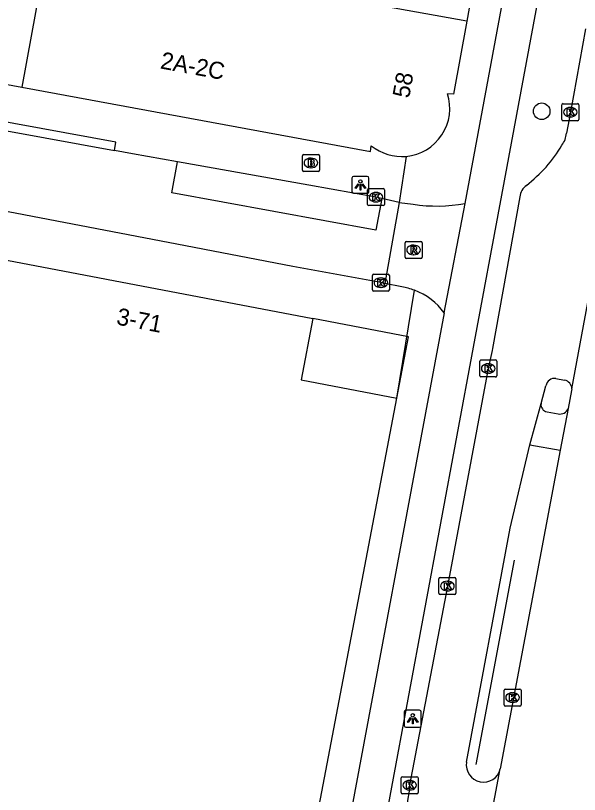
# Model space of a CAD drawing. Extents: x 161402 to 161933, y 381650 to 382313.
# Drawn here: x 161861.45 to 161894.62, y 381906.83 to 381952.64 of the extents above; entities that cross this region are included whole.
import ezdxf

# ---------------------------------------------------------------- set-up
doc = ezdxf.new("R2010")
doc.units = 0
for name, color, linetype in [('IMGEO_Boom', 7, 'Continuous'), ('IMGEO_Brandkraan', 7, 'Continuous'), ('IMGEO_Fietspad_gesloten', 7, 'Continuous'), ('IMGEO_Hek', 7, 'Continuous'), ('IMGEO_Kolk', 7, 'Continuous'), ('IMGEO_Lichtpunt', 7, 'Continuous'), ('IMGEO_OVBaan_gesloten', 7, 'Continuous'), ('IMGEO_Pand', 7, 'Continuous'), ('IMGEO_Pand_nummerreeks', 7, 'Continuous'), ('IMGEO_Pand_overbouw', 7, 'Continuous'), ('IMGEO_Rijbaan_lokaal_gesloten', 7, 'Continuous'), ('IMGEO_Rijbaan_lokaal_open', 7, 'Continuous'), ('IMGEO_Rioolput', 7, 'Continuous'), ('IMGEO_Voetpad_open', 7, 'Continuous')]:
    doc.layers.add(name, color=color, linetype=linetype)

msp = doc.modelspace()

# ---------------------------------------------------------------- linework, layer by layer
at = {"layer": 'IMGEO_Boom'}
msp.add_circle((161892.4, 381947.013), 0.489, dxfattribs=at)
at = {"layer": 'IMGEO_Brandkraan'}
for p, q in [((161878.324, 381943.55), (161878.324, 381944.402)), ((161878.399, 381944.476), (161879.251, 381944.476)), ((161879.325, 381944.402), (161879.325, 381943.55)), ((161878.812, 381944.256), (161878.837, 381944.256)), ((161879.251, 381943.476), (161878.399, 381943.476)), ((161878.835, 381943.696), (161878.81, 381943.696))]:
    msp.add_line(p, q, dxfattribs=at)
for points in [[(161878.324, 381943.55), (161878.324, 381944.402)], [(161878.399, 381944.476), (161879.251, 381944.476)], [(161879.325, 381944.402), (161879.325, 381943.55)], [(161878.672, 381944.176), (161878.672, 381943.776), (161878.885, 381943.776)], [(161878.903, 381944.176), (161878.672, 381944.176)], [(161878.851, 381944.095), (161878.797, 381944.095), (161878.797, 381944.019)], [(161878.797, 381944.019), (161878.85, 381944.019)], [(161878.859, 381943.943), (161878.797, 381943.943), (161878.797, 381943.862)], [(161878.797, 381943.862), (161878.859, 381943.862)], [(161879.251, 381943.476), (161878.399, 381943.476)]]:
    msp.add_lwpolyline(points, dxfattribs=at)
for centre, radius, start, end in [((161878.401, 381944.4), 0.0765, 91.552, 178.448), ((161878.401, 381944.4), 0.0765, 91.552, 178.448), ((161879.249, 381944.4), 0.0765, 1.552, 88.448), ((161879.249, 381944.4), 0.0765, 1.552, 88.448), ((161878.852, 381944.057), 0.0379, 267.8285, 90.9355), ((161878.86, 381943.902), 0.0404, 269.8759, 90.5077), ((161878.907, 381944.031), 0.145, 59.4692, 91.5367), ((161878.932, 381944.078), 0.0922, 285.5137, 58.1501), ((161878.937, 381943.886), 0.105, 301.3115, 78.989), ((161878.401, 381943.552), 0.0765, 181.552, 268.448), ((161878.401, 381943.552), 0.0765, 181.552, 268.448), ((161878.891, 381944.027), 0.251, 268.6676, 293.5347), ((161879.249, 381943.552), 0.0765, 271.552, 358.448), ((161879.249, 381943.552), 0.0765, 271.552, 358.448)]:
    msp.add_arc(centre, radius, start, end, dxfattribs=at)
for centre, major_axis, ratio, start_param, end_param in [((161878.811, 381943.976), (-0.387, 0.002), 0.722429, 4.712389, 7.853982), ((161878.836, 381943.976), (-0.39, 0.002), 0.717154, 1.570796, 4.712389)]:
    msp.add_ellipse(centre, major_axis=major_axis, ratio=ratio, start_param=start_param, end_param=end_param, dxfattribs=at)
at = {"layer": 'IMGEO_Fietspad_gesloten'}
for points in [[(161887.89, 381941.593), (161898.752, 382000), (161905.702, 382037.375), (161910.061, 382061.001)], [(161869.899, 381834.602), (161881.54, 381896.271), (161882.623, 381902.093), (161888.398, 381933.147), (161890.059, 381942.083), (161900.83, 382000), (161908.061, 382038.88), (161912.039, 382060.567)], [(161886.669, 381935.154), (161880.56, 381902.497), (161879.486, 381896.758), (161857.65, 381780.798), (161851.928, 381750), (161842.232, 381697.819)]]:
    msp.add_lwpolyline(points, dxfattribs=at)
at = {"layer": 'IMGEO_Hek'}
msp.add_lwpolyline([(161890.78, 381920.609), (161888.535, 381908.6)], dxfattribs=at)
at = {"layer": 'IMGEO_Kolk'}
for p, q in [((161893.587, 381946.535), (161893.587, 381947.387)), ((161893.662, 381947.461), (161894.514, 381947.461)), ((161894.075, 381947.241), (161894.1, 381947.241)), ((161894.588, 381947.387), (161894.588, 381946.535)), ((161894.098, 381946.681), (161894.073, 381946.681)), ((161894.514, 381946.461), (161893.662, 381946.461)), ((161882.224, 381942.463), (161883.076, 381942.463)), ((161882.149, 381941.537), (161882.149, 381942.389)), ((161882.637, 381942.243), (161882.662, 381942.243)), ((161883.15, 381942.389), (161883.15, 381941.537)), ((161882.66, 381941.683), (161882.635, 381941.683)), ((161883.076, 381941.463), (161882.224, 381941.463)), ((161882.514, 381937.433), (161883.366, 381937.433)), ((161882.439, 381936.507), (161882.439, 381937.359)), ((161882.927, 381937.213), (161882.952, 381937.213)), ((161883.44, 381937.359), (161883.44, 381936.507)), ((161882.95, 381936.653), (161882.925, 381936.653)), ((161883.366, 381936.433), (161882.514, 381936.433)), ((161888.83, 381932.385), (161889.682, 381932.385)), ((161888.755, 381931.459), (161888.755, 381932.311)), ((161889.243, 381932.165), (161889.268, 381932.165)), ((161889.756, 381932.311), (161889.756, 381931.459)), ((161889.266, 381931.605), (161889.241, 381931.605)), ((161889.682, 381931.385), (161888.83, 381931.385)), ((161886.43, 381919.588), (161887.282, 381919.588)), ((161886.355, 381918.662), (161886.355, 381919.514)), ((161886.843, 381919.368), (161886.868, 381919.368)), ((161887.356, 381919.514), (161887.356, 381918.662)), ((161886.866, 381918.808), (161886.841, 381918.808)), ((161887.282, 381918.588), (161886.43, 381918.588)), ((161890.185, 381912.106), (161890.185, 381912.958)), ((161890.26, 381913.032), (161891.112, 381913.032)), ((161890.673, 381912.812), (161890.698, 381912.812)), ((161891.186, 381912.958), (161891.186, 381912.106)), ((161890.696, 381912.252), (161890.671, 381912.252)), ((161891.112, 381912.032), (161890.26, 381912.032)), ((161884.132, 381906.949), (161884.132, 381907.801)), ((161884.207, 381907.875), (161885.059, 381907.875)), ((161884.62, 381907.655), (161884.645, 381907.655)), ((161885.133, 381907.801), (161885.133, 381906.949)), ((161885.059, 381906.875), (161884.207, 381906.875)), ((161884.643, 381907.095), (161884.618, 381907.095))]:
    msp.add_line(p, q, dxfattribs=at)
for points in [[(161893.587, 381946.535), (161893.587, 381947.387)], [(161893.662, 381947.461), (161894.514, 381947.461)], [(161893.908, 381947.161), (161894.031, 381947.161), (161894.031, 381947.01), (161894.161, 381947.161), (161894.325, 381947.161), (161894.179, 381947.01), (161894.332, 381946.761), (161894.18, 381946.761), (161894.095, 381946.925), (161894.031, 381946.858), (161894.031, 381946.761), (161893.908, 381946.761), (161893.908, 381947.161)], [(161894.588, 381947.387), (161894.588, 381946.535)], [(161894.514, 381946.461), (161893.662, 381946.461)], [(161882.224, 381942.463), (161883.076, 381942.463)], [(161882.149, 381941.537), (161882.149, 381942.389)], [(161882.47, 381942.163), (161882.593, 381942.163), (161882.593, 381942.012), (161882.723, 381942.163), (161882.887, 381942.163), (161882.741, 381942.012), (161882.894, 381941.763), (161882.742, 381941.763), (161882.657, 381941.927), (161882.593, 381941.86), (161882.593, 381941.763), (161882.47, 381941.763), (161882.47, 381942.163)], [(161883.15, 381942.389), (161883.15, 381941.537)], [(161883.076, 381941.463), (161882.224, 381941.463)], [(161882.514, 381937.433), (161883.366, 381937.433)], [(161882.439, 381936.507), (161882.439, 381937.359)], [(161882.76, 381937.133), (161882.883, 381937.133), (161882.883, 381936.982), (161883.013, 381937.133), (161883.177, 381937.133), (161883.031, 381936.982), (161883.184, 381936.733), (161883.032, 381936.733), (161882.947, 381936.897), (161882.883, 381936.83), (161882.883, 381936.733), (161882.76, 381936.733), (161882.76, 381937.133)], [(161883.44, 381937.359), (161883.44, 381936.507)], [(161883.366, 381936.433), (161882.514, 381936.433)], [(161888.83, 381932.385), (161889.682, 381932.385)], [(161888.755, 381931.459), (161888.755, 381932.311)], [(161889.076, 381932.085), (161889.199, 381932.085), (161889.199, 381931.934), (161889.329, 381932.085), (161889.493, 381932.085), (161889.347, 381931.934), (161889.5, 381931.685), (161889.348, 381931.685), (161889.263, 381931.849), (161889.199, 381931.782), (161889.199, 381931.685), (161889.076, 381931.685), (161889.076, 381932.085)], [(161889.756, 381932.311), (161889.756, 381931.459)], [(161889.682, 381931.385), (161888.83, 381931.385)], [(161886.43, 381919.588), (161887.282, 381919.588)], [(161886.355, 381918.662), (161886.355, 381919.514)], [(161886.676, 381919.288), (161886.799, 381919.288), (161886.799, 381919.137), (161886.929, 381919.288), (161887.093, 381919.288), (161886.947, 381919.137), (161887.1, 381918.888), (161886.948, 381918.888), (161886.863, 381919.052), (161886.799, 381918.985), (161886.799, 381918.888), (161886.676, 381918.888), (161886.676, 381919.288)], [(161887.356, 381919.514), (161887.356, 381918.662)], [(161887.282, 381918.588), (161886.43, 381918.588)], [(161890.185, 381912.106), (161890.185, 381912.958)], [(161890.26, 381913.032), (161891.112, 381913.032)], [(161890.506, 381912.732), (161890.629, 381912.732), (161890.629, 381912.581), (161890.759, 381912.732), (161890.923, 381912.732), (161890.777, 381912.581), (161890.93, 381912.332), (161890.778, 381912.332), (161890.693, 381912.496), (161890.629, 381912.429), (161890.629, 381912.332), (161890.506, 381912.332), (161890.506, 381912.732)], [(161891.186, 381912.958), (161891.186, 381912.106)], [(161891.112, 381912.032), (161890.26, 381912.032)], [(161884.132, 381906.949), (161884.132, 381907.801)], [(161884.207, 381907.875), (161885.059, 381907.875)], [(161885.133, 381907.801), (161885.133, 381906.949)], [(161884.453, 381907.575), (161884.576, 381907.575), (161884.576, 381907.424), (161884.706, 381907.575), (161884.87, 381907.575), (161884.724, 381907.424), (161884.877, 381907.175), (161884.725, 381907.175), (161884.64, 381907.339), (161884.576, 381907.272), (161884.576, 381907.175), (161884.453, 381907.175), (161884.453, 381907.575)], [(161885.059, 381906.875), (161884.207, 381906.875)]]:
    msp.add_lwpolyline(points, dxfattribs=at)
for centre, start, end in [((161893.664, 381947.385), 91.552, 178.448), ((161893.664, 381947.385), 91.552, 178.448), ((161894.512, 381947.385), 1.552, 88.448), ((161894.512, 381947.385), 1.552, 88.448), ((161893.664, 381946.537), 181.552, 268.448), ((161893.664, 381946.537), 181.552, 268.448), ((161894.512, 381946.537), 271.552, 358.448), ((161894.512, 381946.537), 271.552, 358.448), ((161882.226, 381942.387), 91.552, 178.448), ((161882.226, 381942.387), 91.552, 178.448), ((161883.074, 381942.387), 1.552, 88.448), ((161883.074, 381942.387), 1.552, 88.448), ((161882.226, 381941.539), 181.552, 268.448), ((161882.226, 381941.539), 181.552, 268.448), ((161883.074, 381941.539), 271.552, 358.448), ((161883.074, 381941.539), 271.552, 358.448), ((161882.516, 381937.357), 91.552, 178.448), ((161882.516, 381937.357), 91.552, 178.448), ((161883.364, 381937.357), 1.552, 88.448), ((161883.364, 381937.357), 1.552, 88.448), ((161882.516, 381936.509), 181.552, 268.448), ((161882.516, 381936.509), 181.552, 268.448), ((161883.364, 381936.509), 271.552, 358.448), ((161883.364, 381936.509), 271.552, 358.448), ((161888.832, 381932.309), 91.552, 178.448), ((161888.832, 381932.309), 91.552, 178.448), ((161889.68, 381932.309), 1.552, 88.448), ((161889.68, 381932.309), 1.552, 88.448), ((161888.832, 381931.461), 181.552, 268.448), ((161888.832, 381931.461), 181.552, 268.448), ((161889.68, 381931.461), 271.552, 358.448), ((161889.68, 381931.461), 271.552, 358.448), ((161886.432, 381919.512), 91.552, 178.448), ((161886.432, 381919.512), 91.552, 178.448), ((161887.28, 381919.512), 1.552, 88.448), ((161887.28, 381919.512), 1.552, 88.448), ((161886.432, 381918.664), 181.552, 268.448), ((161886.432, 381918.664), 181.552, 268.448), ((161887.28, 381918.664), 271.552, 358.448), ((161887.28, 381918.664), 271.552, 358.448), ((161890.262, 381912.956), 91.552, 178.448), ((161890.262, 381912.956), 91.552, 178.448), ((161891.11, 381912.956), 1.552, 88.448), ((161891.11, 381912.956), 1.552, 88.448), ((161890.262, 381912.108), 181.552, 268.448), ((161890.262, 381912.108), 181.552, 268.448), ((161891.11, 381912.108), 271.552, 358.448), ((161891.11, 381912.108), 271.552, 358.448), ((161884.209, 381907.799), 91.552, 178.448), ((161884.209, 381907.799), 91.552, 178.448), ((161885.057, 381907.799), 1.552, 88.448), ((161885.057, 381907.799), 1.552, 88.448), ((161884.209, 381906.951), 181.552, 268.448), ((161884.209, 381906.951), 181.552, 268.448), ((161885.057, 381906.951), 271.552, 358.448), ((161885.057, 381906.951), 271.552, 358.448)]:
    msp.add_arc(centre, 0.0765, start, end, dxfattribs=at)
for centre, major_axis, ratio, start_param, end_param in [((161894.074, 381946.961), (-0.387, 0.002), 0.722429, 4.712389, 7.853982), ((161894.099, 381946.961), (-0.39, 0.002), 0.717154, 1.570796, 4.712389), ((161882.636, 381941.963), (-0.387, 0.002), 0.722429, 4.712389, 7.853982), ((161882.661, 381941.963), (-0.39, 0.002), 0.717154, 1.570796, 4.712389), ((161882.926, 381936.933), (-0.387, 0.002), 0.722429, 4.712389, 7.853982), ((161882.951, 381936.933), (-0.39, 0.002), 0.717154, 1.570796, 4.712389), ((161889.242, 381931.885), (-0.387, 0.002), 0.722429, 4.712389, 7.853982), ((161889.267, 381931.885), (-0.39, 0.002), 0.717154, 1.570796, 4.712389), ((161886.842, 381919.088), (-0.387, 0.002), 0.722429, 4.712389, 7.853982), ((161886.867, 381919.088), (-0.39, 0.002), 0.717154, 1.570796, 4.712389), ((161890.672, 381912.532), (-0.387, 0.002), 0.722429, 4.712389, 7.853982), ((161890.697, 381912.532), (-0.39, 0.002), 0.717154, 1.570796, 4.712389), ((161884.619, 381907.375), (-0.387, 0.002), 0.722429, 4.712389, 7.853982), ((161884.644, 381907.375), (-0.39, 0.002), 0.717154, 1.570796, 4.712389)]:
    msp.add_ellipse(centre, major_axis=major_axis, ratio=ratio, start_param=start_param, end_param=end_param, dxfattribs=at)
at = {"layer": 'IMGEO_Lichtpunt'}
for p, q in [((161881.237, 381943.089), (161881.237, 381942.282)), ((161881.237, 381943.089), (161881.237, 381942.282)), ((161882.139, 381943.184), (161881.331, 381943.184)), ((161882.139, 381943.184), (161881.331, 381943.184)), ((161882.233, 381942.282), (161882.233, 381943.089)), ((161882.233, 381942.282), (161882.233, 381943.089)), ((161881.331, 381942.188), (161882.139, 381942.188)), ((161881.331, 381942.188), (161882.139, 381942.188)), ((161885.22, 381911.783), (161884.412, 381911.783)), ((161885.22, 381911.783), (161884.412, 381911.783)), ((161884.318, 381911.688), (161884.318, 381910.881)), ((161884.318, 381911.688), (161884.318, 381910.881)), ((161885.314, 381910.881), (161885.314, 381911.688)), ((161885.314, 381910.881), (161885.314, 381911.688)), ((161884.412, 381910.787), (161885.22, 381910.787)), ((161884.412, 381910.787), (161885.22, 381910.787))]:
    msp.add_line(p, q, dxfattribs=at)
for points in [[(161881.611, 381942.753), (161881.65, 381942.725), (161881.462, 381942.463), (161881.424, 381942.49), (161881.611, 381942.753)], [(161881.713, 381942.705), (161881.76, 381942.705), (161881.76, 381942.383), (161881.713, 381942.383), (161881.713, 381942.705)], [(161881.823, 381942.725), (161881.861, 381942.752), (161882.048, 381942.49), (161882.009, 381942.462), (161881.823, 381942.725)], [(161884.692, 381911.352), (161884.731, 381911.324), (161884.543, 381911.062), (161884.505, 381911.089), (161884.692, 381911.352)], [(161884.794, 381911.304), (161884.841, 381911.304), (161884.841, 381910.982), (161884.794, 381910.982), (161884.794, 381911.304)], [(161884.904, 381911.324), (161884.942, 381911.351), (161885.129, 381911.089), (161885.09, 381911.061), (161884.904, 381911.324)]]:
    msp.add_lwpolyline(points, dxfattribs=at)
for centre in [(161881.736, 381942.887), (161884.817, 381911.486)]:
    msp.add_circle(centre, 0.0994, dxfattribs=at)
for centre, start, end in [((161881.331, 381943.089), 90, 180), ((161881.331, 381943.089), 90, 180), ((161882.139, 381943.089), 0, 90), ((161882.139, 381943.089), 0, 90), ((161881.331, 381942.282), 180, 270), ((161881.331, 381942.282), 180, 270), ((161882.139, 381942.282), 270, 0), ((161882.139, 381942.282), 270, 360), ((161884.412, 381911.688), 90, 180), ((161884.412, 381911.688), 90, 180), ((161885.22, 381911.688), 0, 90), ((161885.22, 381911.688), 0, 90), ((161884.412, 381910.881), 180, 270), ((161884.412, 381910.881), 180, 270), ((161885.22, 381910.881), 270, 0), ((161885.22, 381910.881), 270, 360)]:
    msp.add_arc(centre, 0.0946, start, end, dxfattribs=at)
at = {"layer": 'IMGEO_OVBaan_gesloten'}
for points in [[(161894.174, 381930.698), (161920.066, 382070.485), (161920.568, 382072.989), (161920.797, 382074.121), (161926.695, 382099.95)], [(161894.174, 381930.698), (161894.155, 381930.593), (161893.956, 381929.536)], [(161893.956, 381929.536), (161893.492, 381927.072)], [(161893.492, 381927.072), (161889.963, 381908.334)], [(161866.208, 381782.197), (161889.963, 381908.334)]]:
    msp.add_lwpolyline(points, dxfattribs=at)
at = {"layer": 'IMGEO_Pand'}
for points in [[(161864.117, 381960.973), (161864.023, 381960.454), (161861.825, 381948.441)], [(161887.991, 381952.322), (161874.288, 381954.778), (161866.008, 381959.287), (161864.117, 381960.973)], [(161888.825, 381956.914), (161887.991, 381952.322)], [(161887.991, 381952.322), (161887.211, 381948.02), (161886.859, 381948.049)], [(161861.825, 381948.441), (161882.328, 381944.651), (161882.378, 381944.986)], [(161860.503, 381938.326), (161878.948, 381934.818), (161878.246, 381931.217), (161883.878, 381930.136)], [(161874.777, 381882.317), (161878.687, 381902.863), (161883.878, 381930.136)]]:
    msp.add_lwpolyline(points, dxfattribs=at)
for centre, start, end in [((161884.166, 381947.18), 275.4347, 17.8838), ((161884.165, 381947.18), 230.8359, 275.4488)]:
    msp.add_arc(centre, 2.83, start, end, dxfattribs=at)
at = {"layer": 'IMGEO_Pand_overbouw'}
msp.add_lwpolyline([(161883.878, 381930.136), (161884.567, 381933.742), (161878.948, 381934.818), (161878.246, 381931.217)], close=True, dxfattribs=at)
at = {"layer": 'IMGEO_Rijbaan_lokaal_gesloten'}
for points in [[(161894.985, 381951.871), (161894.088, 381946.96), (161893.853, 381945.73)], [(161891.107, 381941.989), (161889.505, 381933.058), (161889.483, 381932.953), (161889.257, 381931.885), (161886.857, 381919.088), (161884.634, 381907.375), (161884.615, 381907.144)], [(161893.235, 381931.294), (161893.744, 381931.191)], [(161892.361, 381929.818), (161892.651, 381930.866)], [(161891.701, 381927.39), (161892.361, 381929.818)], [(161887.979, 381908.73), (161890.538, 381922.498), (161891.701, 381927.39)]]:
    msp.add_lwpolyline(points, dxfattribs=at)
for centre, radius, start, end in [((161892.563, 381945.8), 1.292, 322.3602, 356.8949), ((161886.286, 381949.364), 8.499, 307.8734, 329.1925), ((161892.119, 381941.837), 1.024, 126.9518, 171.4502), ((161893.149, 381930.798), 0.503, 80.1995, 172.2741), ((161893.672, 381930.694), 0.502, 0.4226, 81.768), ((161888.978, 381908.566), 1.012, 170.6946, 346.73), ((161905.47, 381903.518), 21.168, 170.1369, 175.0841)]:
    msp.add_arc(centre, radius, start, end, dxfattribs=at)
at = {"layer": 'IMGEO_Rijbaan_lokaal_open'}
for points in [[(161857.033, 381949.323), (161861.825, 381948.441)], [(161856.849, 381946.602), (161867.265, 381944.7)], [(161870.982, 381944.038), (161868.335, 381944.505), (161867.265, 381944.7)], [(161882.997, 381941.882), (161882.653, 381940.012), (161870.647, 381942.219), (161870.982, 381944.038)], [(161884.023, 381941.644), (161882.997, 381941.882)], [(161884.023, 381941.644), (161883.165, 381936.881)], [(161884.023, 381941.644), (161884.837, 381941.542)], [(161886.669, 381935.154), (161887.89, 381941.593)], [(161883.165, 381936.881), (161882.94, 381936.934), (161877.762, 381937.889), (161870.929, 381939.2), (161861.026, 381941.093)], [(161884.172, 381936.679), (161883.165, 381936.881)]]:
    msp.add_lwpolyline(points, dxfattribs=at)
for centre, radius, start, end in [((161886.211, 381950.714), 9.274, 261.4821, 280.432), ((161883.62, 381932.978), 3.742, 69.7638, 81.5106), ((161883.611, 381932.955), 3.766, 35.7179, 69.7628)]:
    msp.add_arc(centre, radius, start, end, dxfattribs=at)
at = {"layer": 'IMGEO_Rioolput'}
for p, q in [((161884.362, 381938.433), (161884.362, 381939.285)), ((161884.437, 381939.359), (161885.289, 381939.359)), ((161885.363, 381939.285), (161885.363, 381938.433)), ((161884.85, 381939.139), (161884.875, 381939.139)), ((161885.289, 381938.359), (161884.437, 381938.359)), ((161884.873, 381938.579), (161884.848, 381938.579))]:
    msp.add_line(p, q, dxfattribs=at)
for points in [[(161884.362, 381938.433), (161884.362, 381939.285)], [(161884.437, 381939.359), (161885.289, 381939.359)], [(161885.363, 381939.285), (161885.363, 381938.433)], [(161884.951, 381939.057), (161884.699, 381939.059), (161884.699, 381938.659)], [(161884.699, 381938.659), (161884.823, 381938.659), (161884.823, 381938.821), (161884.834, 381938.821)], [(161884.877, 381938.978), (161884.823, 381938.978), (161884.823, 381938.897)], [(161884.823, 381938.897), (161884.875, 381938.897)], [(161884.881, 381938.792), (161884.952, 381938.659), (161885.092, 381938.659), (161885.027, 381938.785)], [(161885.289, 381938.359), (161884.437, 381938.359)]]:
    msp.add_lwpolyline(points, dxfattribs=at)
for centre, radius, start, end in [((161884.439, 381939.283), 0.0765, 91.552, 178.448), ((161884.439, 381939.283), 0.0765, 91.552, 178.448), ((161885.287, 381939.283), 0.0765, 1.552, 88.448), ((161885.287, 381939.283), 0.0765, 1.552, 88.448), ((161884.833, 381938.768), 0.0533, 26.0293, 88.6989), ((161884.859, 381939.086), 0.19, 274.7715, 282.9687), ((161884.883, 381938.882), 0.0964, 77.0061, 93.1865), ((161884.897, 381938.939), 0.0378, 276.6634, 79.6772), ((161884.95, 381938.947), 0.109, 350.3612, 89.416), ((161884.948, 381938.947), 0.112, 277.5842, 350.9817), ((161884.932, 381938.732), 0.108, 29.5134, 73.7905), ((161884.439, 381938.435), 0.0765, 181.552, 268.448), ((161884.439, 381938.435), 0.0765, 181.552, 268.448), ((161885.287, 381938.435), 0.0765, 271.552, 358.448), ((161885.287, 381938.435), 0.0765, 271.552, 358.448)]:
    msp.add_arc(centre, radius, start, end, dxfattribs=at)
for centre, major_axis, ratio, start_param, end_param in [((161884.849, 381938.859), (-0.387, 0.002), 0.722429, 4.712389, 7.853982), ((161884.874, 381938.859), (-0.39, 0.002), 0.717154, 1.570796, 4.712389)]:
    msp.add_ellipse(centre, major_axis=major_axis, ratio=ratio, start_param=start_param, end_param=end_param, dxfattribs=at)
at = {"layer": 'IMGEO_Voetpad_open'}
for points in [[(161867.265, 381944.7), (161867.35, 381945.192), (161856.934, 381947.094), (161856.849, 381946.602)], [(161884.434, 381944.363), (161884.023, 381941.644)], [(161882.997, 381941.882), (161882.65, 381941.962), (161878.707, 381942.675), (161870.982, 381944.038)], [(161883.878, 381930.136), (161884.914, 381936.489)], [(161892.716, 381929.328), (161893.365, 381929.22)], [(161891.701, 381927.39), (161893.492, 381927.072)]]:
    msp.add_lwpolyline(points, dxfattribs=at)
for centre, radius, start, end in [((161892.801, 381929.763), 0.443, 172.9095, 258.9364), ((161893.484, 381929.708), 0.503, 256.3172, 339.9485)]:
    msp.add_arc(centre, radius, start, end, dxfattribs=at)

# ---------------------------------------------------------------- texts
at = {"layer": 'IMGEO_Pand_nummerreeks'}
for s, rotation, p in [('2A-2C', 349.5722, (161869.923, 381949.539)), ('58', 79.7213, (161884.6, 381947.744)), ('3-71', 349.2317, (161867.339, 381934.481))]:
    msp.add_text(s, height=1, rotation=rotation, dxfattribs=at).set_placement(p)

doc.saveas('drawing.dxf')
